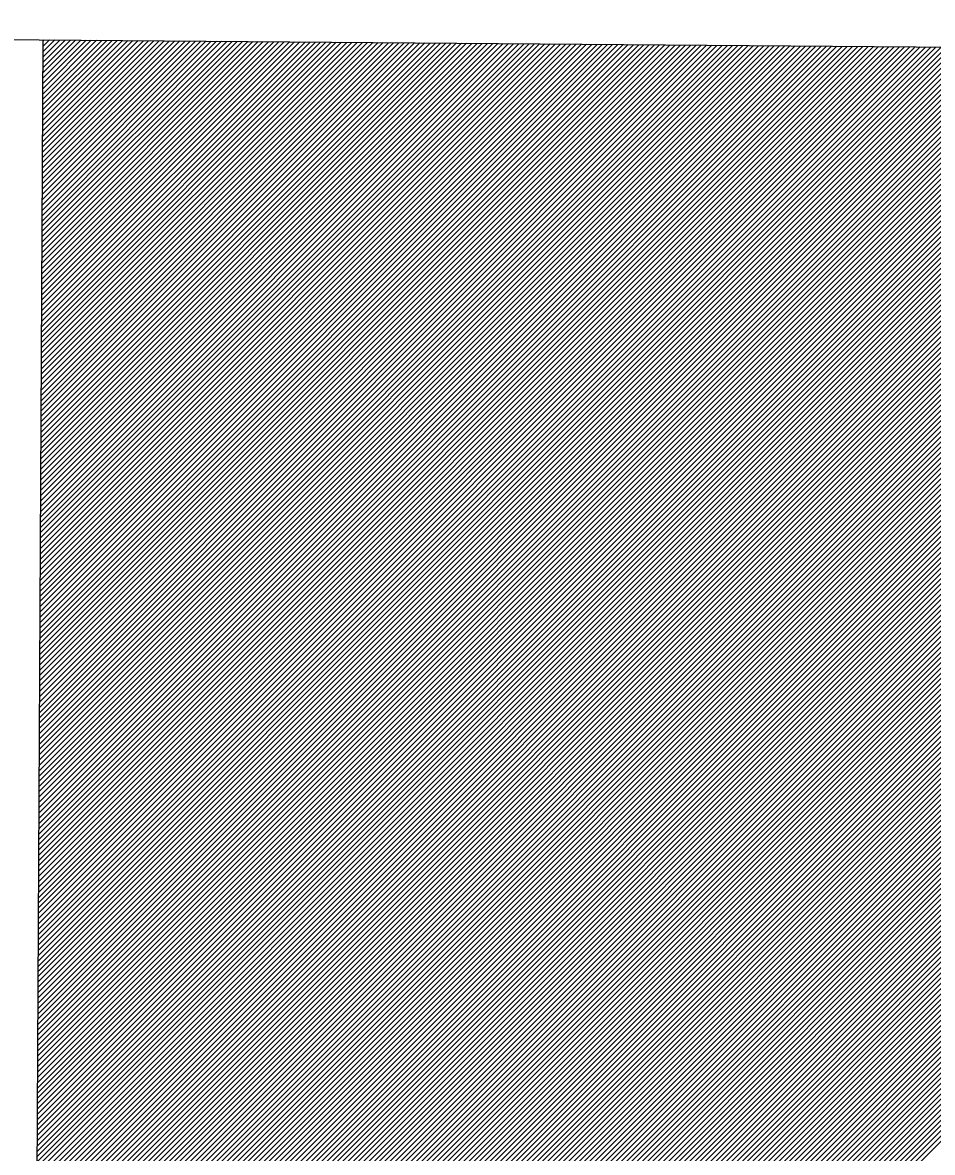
# Model space of a CAD drawing. Extents: x 1374139 to 1377472, y 1168351 to 1170484.
# Drawn here: x 1376925.34 to 1376930.24, y 1170105.96 to 1170112.04 of the extents above; entities that cross this region are included whole.
import ezdxf

# ---------------------------------------------------------------- set-up
doc = ezdxf.new("R2010")
doc.units = 0
doc.layers.add('15', color=7, linetype='Continuous')
doc.layers.add('Default', color=7, linetype='Continuous')

msp = doc.modelspace()

# ---------------------------------------------------------------- linework, layer by layer
at = {"layer": '15'}
for p, q in [((1376925.4458, 1170110.3192), (1376927.061, 1170111.9344)), ((1376925.4459, 1170110.3476), (1376927.033, 1170111.9347)), ((1376925.4461, 1170110.376), (1376927.0049, 1170111.9349)), ((1376925.4462, 1170110.4045), (1376926.9769, 1170111.9351)), ((1376925.4464, 1170110.4329), (1376926.9488, 1170111.9354)), ((1376925.4465, 1170110.4613), (1376926.9208, 1170111.9356)), ((1376925.4467, 1170110.4898), (1376926.8927, 1170111.9358)), ((1376925.4468, 1170110.5182), (1376926.8646, 1170111.936)), ((1376925.447, 1170110.5467), (1376926.8366, 1170111.9363)), ((1376925.4471, 1170110.5751), (1376926.8085, 1170111.9365)), ((1376925.4473, 1170110.6035), (1376926.7805, 1170111.9367)), ((1376925.4474, 1170110.632), (1376926.7524, 1170111.937)), ((1376925.4476, 1170110.6604), (1376926.7244, 1170111.9372)), ((1376925.4477, 1170110.6888), (1376926.6963, 1170111.9374)), ((1376925.4479, 1170110.7173), (1376926.6682, 1170111.9376)), ((1376925.448, 1170110.7457), (1376926.6402, 1170111.9379)), ((1376925.4482, 1170110.7741), (1376926.6121, 1170111.9381)), ((1376925.4483, 1170110.8026), (1376926.5841, 1170111.9383)), ((1376925.4485, 1170110.831), (1376926.556, 1170111.9385)), ((1376925.4486, 1170110.8595), (1376926.528, 1170111.9388)), ((1376925.4488, 1170110.8879), (1376926.4999, 1170111.939)), ((1376925.4489, 1170110.9163), (1376926.4719, 1170111.9392)), ((1376925.4491, 1170110.9448), (1376926.4438, 1170111.9395)), ((1376925.4493, 1170110.9732), (1376926.4157, 1170111.9397)), ((1376925.4494, 1170111.0016), (1376926.3877, 1170111.9399)), ((1376925.4496, 1170111.0301), (1376926.3596, 1170111.9401)), ((1376925.4497, 1170111.0585), (1376926.3316, 1170111.9404)), ((1376925.4499, 1170111.0869), (1376926.3035, 1170111.9406)), ((1376925.45, 1170111.1154), (1376926.2755, 1170111.9408)), ((1376925.4502, 1170111.1438), (1376926.2474, 1170111.941)), ((1376925.4503, 1170111.1723), (1376926.2193, 1170111.9413)), ((1376925.4505, 1170111.2007), (1376926.1913, 1170111.9415)), ((1376925.4506, 1170111.2291), (1376926.1632, 1170111.9417)), ((1376925.4508, 1170111.2576), (1376926.1352, 1170111.942)), ((1376925.4509, 1170111.286), (1376926.1071, 1170111.9422)), ((1376925.4511, 1170111.3144), (1376926.0791, 1170111.9424)), ((1376925.4512, 1170111.3429), (1376926.051, 1170111.9426)), ((1376925.4514, 1170111.3713), (1376926.0229, 1170111.9429)), ((1376925.4515, 1170111.3997), (1376925.9949, 1170111.9431)), ((1376925.4517, 1170111.4282), (1376925.9668, 1170111.9433)), ((1376925.4518, 1170111.4566), (1376925.9388, 1170111.9435)), ((1376925.452, 1170111.485), (1376925.9107, 1170111.9438)), ((1376925.4521, 1170111.5135), (1376925.8827, 1170111.944)), ((1376925.4523, 1170111.5419), (1376925.8546, 1170111.9442)), ((1376925.4524, 1170111.5704), (1376925.8265, 1170111.9445)), ((1376925.4526, 1170111.5988), (1376925.7985, 1170111.9447)), ((1376925.4527, 1170111.6272), (1376925.7704, 1170111.9449)), ((1376925.4529, 1170111.6557), (1376925.7424, 1170111.9451)), ((1376925.4531, 1170111.6841), (1376925.7143, 1170111.9454)), ((1376925.4532, 1170111.7125), (1376925.6863, 1170111.9456)), ((1376925.4534, 1170111.741), (1376925.6582, 1170111.9458)), ((1376925.4535, 1170111.7694), (1376925.6301, 1170111.9461)), ((1376925.4537, 1170111.7978), (1376925.6021, 1170111.9463)), ((1376925.4538, 1170111.8263), (1376925.574, 1170111.9465)), ((1376925.454, 1170111.8547), (1376925.546, 1170111.9467)), ((1376925.4541, 1170111.8832), (1376925.5179, 1170111.947)), ((1376925.4543, 1170111.9116), (1376925.4899, 1170111.9472)), ((1376925.4544, 1170111.94), (1376925.4618, 1170111.9474)), ((1376925.4052, 1170102.7267), (1376934.5522, 1170111.8737)), ((1376925.4053, 1170102.7551), (1376934.5242, 1170111.8739)), ((1376925.4055, 1170102.7835), (1376934.4961, 1170111.8742)), ((1376925.4056, 1170102.812), (1376934.468, 1170111.8744)), ((1376925.4058, 1170102.8404), (1376934.44, 1170111.8746)), ((1376925.4059, 1170102.8688), (1376934.4119, 1170111.8748)), ((1376925.4061, 1170102.8973), (1376934.3839, 1170111.8751)), ((1376925.4062, 1170102.9257), (1376934.3558, 1170111.8753)), ((1376925.4064, 1170102.9542), (1376934.3278, 1170111.8755)), ((1376925.4065, 1170102.9826), (1376934.2997, 1170111.8758)), ((1376925.4067, 1170103.011), (1376934.2716, 1170111.876)), ((1376925.4068, 1170103.0395), (1376934.2436, 1170111.8762)), ((1376925.407, 1170103.0679), (1376934.2155, 1170111.8764)), ((1376925.4071, 1170103.0963), (1376934.1875, 1170111.8767)), ((1376925.4073, 1170103.1248), (1376934.1594, 1170111.8769)), ((1376925.4074, 1170103.1532), (1376934.1314, 1170111.8771)), ((1376925.4076, 1170103.1816), (1376934.1033, 1170111.8774)), ((1376925.4077, 1170103.2101), (1376934.0752, 1170111.8776)), ((1376925.4079, 1170103.2385), (1376934.0472, 1170111.8778)), ((1376925.408, 1170103.267), (1376934.0191, 1170111.878)), ((1376925.4082, 1170103.2954), (1376933.9911, 1170111.8783)), ((1376925.4083, 1170103.3238), (1376933.963, 1170111.8785)), ((1376925.4085, 1170103.3523), (1376933.935, 1170111.8787)), ((1376925.4087, 1170103.3807), (1376933.9069, 1170111.8789)), ((1376925.4088, 1170103.4091), (1376933.8788, 1170111.8792)), ((1376925.409, 1170103.4376), (1376933.8508, 1170111.8794)), ((1376925.4091, 1170103.466), (1376933.8227, 1170111.8796)), ((1376925.4093, 1170103.4944), (1376933.7947, 1170111.8799)), ((1376925.4094, 1170103.5229), (1376933.7666, 1170111.8801)), ((1376925.4096, 1170103.5513), (1376933.7386, 1170111.8803)), ((1376925.4097, 1170103.5798), (1376933.7105, 1170111.8805)), ((1376925.4099, 1170103.6082), (1376933.6824, 1170111.8808)), ((1376925.41, 1170103.6366), (1376933.6544, 1170111.881)), ((1376925.4102, 1170103.6651), (1376933.6263, 1170111.8812)), ((1376925.4103, 1170103.6935), (1376933.5983, 1170111.8814)), ((1376925.4105, 1170103.7219), (1376933.5702, 1170111.8817)), ((1376925.4106, 1170103.7504), (1376933.5422, 1170111.8819)), ((1376925.4108, 1170103.7788), (1376933.5141, 1170111.8821)), ((1376925.4109, 1170103.8072), (1376933.486, 1170111.8824)), ((1376925.4111, 1170103.8357), (1376933.458, 1170111.8826)), ((1376925.4112, 1170103.8641), (1376933.4299, 1170111.8828)), ((1376925.4114, 1170103.8926), (1376933.4019, 1170111.883)), ((1376925.4115, 1170103.921), (1376933.3738, 1170111.8833)), ((1376925.4117, 1170103.9494), (1376933.3458, 1170111.8835)), ((1376925.4118, 1170103.9779), (1376933.3177, 1170111.8837)), ((1376925.412, 1170104.0063), (1376933.2897, 1170111.8839)), ((1376925.4122, 1170104.0347), (1376933.2616, 1170111.8842)), ((1376925.4123, 1170104.0632), (1376933.2335, 1170111.8844)), ((1376925.4125, 1170104.0916), (1376933.2055, 1170111.8846)), ((1376925.4126, 1170104.12), (1376933.1774, 1170111.8849)), ((1376925.4128, 1170104.1485), (1376933.1494, 1170111.8851)), ((1376925.4129, 1170104.1769), (1376933.1213, 1170111.8853)), ((1376925.4131, 1170104.2054), (1376933.0933, 1170111.8855)), ((1376925.4132, 1170104.2338), (1376933.0652, 1170111.8858)), ((1376925.4134, 1170104.2622), (1376933.0371, 1170111.886)), ((1376925.4135, 1170104.2907), (1376933.0091, 1170111.8862)), ((1376925.4137, 1170104.3191), (1376932.981, 1170111.8865)), ((1376925.4138, 1170104.3475), (1376932.953, 1170111.8867)), ((1376925.414, 1170104.376), (1376932.9249, 1170111.8869)), ((1376925.4141, 1170104.4044), (1376932.8969, 1170111.8871)), ((1376925.4143, 1170104.4328), (1376932.8688, 1170111.8874)), ((1376925.4144, 1170104.4613), (1376932.8407, 1170111.8876)), ((1376925.4146, 1170104.4897), (1376932.8127, 1170111.8878)), ((1376925.4147, 1170104.5182), (1376932.7846, 1170111.888)), ((1376925.4149, 1170104.5466), (1376932.7566, 1170111.8883)), ((1376925.415, 1170104.575), (1376932.7285, 1170111.8885)), ((1376925.4152, 1170104.6035), (1376932.7005, 1170111.8887)), ((1376925.4153, 1170104.6319), (1376932.6724, 1170111.889)), ((1376925.4155, 1170104.6603), (1376932.6443, 1170111.8892)), ((1376925.4156, 1170104.6888), (1376932.6163, 1170111.8894)), ((1376925.4158, 1170104.7172), (1376932.5882, 1170111.8896)), ((1376925.416, 1170104.7456), (1376932.5602, 1170111.8899)), ((1376925.4161, 1170104.7741), (1376932.5321, 1170111.8901)), ((1376925.4163, 1170104.8025), (1376932.5041, 1170111.8903)), ((1376925.4164, 1170104.831), (1376932.476, 1170111.8905)), ((1376925.4166, 1170104.8594), (1376932.4479, 1170111.8908)), ((1376925.4167, 1170104.8878), (1376932.4199, 1170111.891)), ((1376925.4169, 1170104.9163), (1376932.3918, 1170111.8912)), ((1376925.417, 1170104.9447), (1376932.3638, 1170111.8915)), ((1376925.4172, 1170104.9731), (1376932.3357, 1170111.8917)), ((1376925.4173, 1170105.0016), (1376932.3077, 1170111.8919)), ((1376925.4175, 1170105.03), (1376932.2796, 1170111.8921)), ((1376925.4176, 1170105.0584), (1376932.2516, 1170111.8924)), ((1376925.4178, 1170105.0869), (1376932.2235, 1170111.8926)), ((1376925.4179, 1170105.1153), (1376932.1954, 1170111.8928)), ((1376925.4181, 1170105.1437), (1376932.1674, 1170111.893)), ((1376925.4182, 1170105.1722), (1376932.1393, 1170111.8933)), ((1376925.4184, 1170105.2006), (1376932.1113, 1170111.8935)), ((1376925.4185, 1170105.2291), (1376932.0832, 1170111.8937)), ((1376925.4187, 1170105.2575), (1376932.0552, 1170111.894)), ((1376925.4188, 1170105.2859), (1376932.0271, 1170111.8942)), ((1376925.419, 1170105.3144), (1376931.999, 1170111.8944)), ((1376925.4191, 1170105.3428), (1376931.971, 1170111.8946)), ((1376925.4193, 1170105.3712), (1376931.9429, 1170111.8949)), ((1376925.4194, 1170105.3997), (1376931.9149, 1170111.8951)), ((1376925.4196, 1170105.4281), (1376931.8868, 1170111.8953)), ((1376925.4198, 1170105.4565), (1376931.8588, 1170111.8956)), ((1376925.4199, 1170105.485), (1376931.8307, 1170111.8958)), ((1376925.4201, 1170105.5134), (1376931.8026, 1170111.896)), ((1376925.4202, 1170105.5419), (1376931.7746, 1170111.8962)), ((1376925.4204, 1170105.5703), (1376931.7465, 1170111.8965)), ((1376925.4205, 1170105.5987), (1376931.7185, 1170111.8967)), ((1376925.4207, 1170105.6272), (1376931.6904, 1170111.8969)), ((1376925.4208, 1170105.6556), (1376931.6624, 1170111.8971)), ((1376925.421, 1170105.684), (1376931.6343, 1170111.8974)), ((1376925.4211, 1170105.7125), (1376931.6062, 1170111.8976)), ((1376925.4213, 1170105.7409), (1376931.5782, 1170111.8978)), ((1376925.4214, 1170105.7693), (1376931.5501, 1170111.8981)), ((1376925.4216, 1170105.7978), (1376931.5221, 1170111.8983)), ((1376925.4217, 1170105.8262), (1376931.494, 1170111.8985)), ((1376925.4219, 1170105.8547), (1376931.466, 1170111.8987)), ((1376925.422, 1170105.8831), (1376931.4379, 1170111.899)), ((1376925.4222, 1170105.9115), (1376931.4098, 1170111.8992)), ((1376925.4223, 1170105.94), (1376931.3818, 1170111.8994)), ((1376925.4225, 1170105.9684), (1376931.3537, 1170111.8996)), ((1376925.4226, 1170105.9968), (1376931.3257, 1170111.8999)), ((1376925.4228, 1170106.0253), (1376931.2976, 1170111.9001)), ((1376925.4229, 1170106.0537), (1376931.2696, 1170111.9003)), ((1376925.4231, 1170106.0821), (1376931.2415, 1170111.9006)), ((1376925.4233, 1170106.1106), (1376931.2134, 1170111.9008)), ((1376925.4234, 1170106.139), (1376931.1854, 1170111.901)), ((1376925.4236, 1170106.1675), (1376931.1573, 1170111.9012)), ((1376925.4237, 1170106.1959), (1376931.1293, 1170111.9015)), ((1376925.4239, 1170106.2243), (1376931.1012, 1170111.9017)), ((1376925.424, 1170106.2528), (1376931.0732, 1170111.9019)), ((1376925.4242, 1170106.2812), (1376931.0451, 1170111.9021)), ((1376925.4243, 1170106.3096), (1376931.0171, 1170111.9024)), ((1376925.4245, 1170106.3381), (1376930.989, 1170111.9026)), ((1376925.4246, 1170106.3665), (1376930.9609, 1170111.9028)), ((1376925.4248, 1170106.3949), (1376930.9329, 1170111.9031)), ((1376925.4249, 1170106.4234), (1376930.9048, 1170111.9033)), ((1376925.4251, 1170106.4518), (1376930.8768, 1170111.9035)), ((1376925.4252, 1170106.4803), (1376930.8487, 1170111.9037)), ((1376925.4254, 1170106.5087), (1376930.8207, 1170111.904)), ((1376925.4255, 1170106.5371), (1376930.7926, 1170111.9042)), ((1376925.4257, 1170106.5656), (1376930.7645, 1170111.9044)), ((1376925.4258, 1170106.594), (1376930.7365, 1170111.9046)), ((1376925.426, 1170106.6224), (1376930.7084, 1170111.9049)), ((1376925.4261, 1170106.6509), (1376930.6804, 1170111.9051)), ((1376925.4263, 1170106.6793), (1376930.6523, 1170111.9053)), ((1376925.4264, 1170106.7077), (1376930.6243, 1170111.9056)), ((1376925.4266, 1170106.7362), (1376930.5962, 1170111.9058)), ((1376925.4267, 1170106.7646), (1376930.5681, 1170111.906)), ((1376925.4269, 1170106.7931), (1376930.5401, 1170111.9062)), ((1376925.4271, 1170106.8215), (1376930.512, 1170111.9065)), ((1376925.4272, 1170106.8499), (1376930.484, 1170111.9067)), ((1376925.4274, 1170106.8784), (1376930.4559, 1170111.9069)), ((1376925.4275, 1170106.9068), (1376930.4279, 1170111.9072)), ((1376925.4277, 1170106.9352), (1376930.3998, 1170111.9074)), ((1376925.4278, 1170106.9637), (1376930.3717, 1170111.9076)), ((1376925.428, 1170106.9921), (1376930.3437, 1170111.9078)), ((1376925.4281, 1170107.0205), (1376930.3156, 1170111.9081)), ((1376925.4283, 1170107.049), (1376930.2876, 1170111.9083)), ((1376925.4284, 1170107.0774), (1376930.2595, 1170111.9085)), ((1376925.4286, 1170107.1059), (1376930.2315, 1170111.9087)), ((1376925.4287, 1170107.1343), (1376930.2034, 1170111.909)), ((1376925.4289, 1170107.1627), (1376930.1753, 1170111.9092)), ((1376925.429, 1170107.1912), (1376930.1473, 1170111.9094)), ((1376925.4292, 1170107.2196), (1376930.1192, 1170111.9097)), ((1376925.4293, 1170107.248), (1376930.0912, 1170111.9099)), ((1376925.4295, 1170107.2765), (1376930.0631, 1170111.9101)), ((1376925.4296, 1170107.3049), (1376930.0351, 1170111.9103)), ((1376925.4298, 1170107.3333), (1376930.007, 1170111.9106)), ((1376925.4299, 1170107.3618), (1376929.979, 1170111.9108)), ((1376925.4301, 1170107.3902), (1376929.9509, 1170111.911)), ((1376925.4302, 1170107.4187), (1376929.9228, 1170111.9112)), ((1376925.4304, 1170107.4471), (1376929.8948, 1170111.9115)), ((1376925.4305, 1170107.4755), (1376929.8667, 1170111.9117)), ((1376925.4307, 1170107.504), (1376929.8387, 1170111.9119)), ((1376925.4309, 1170107.5324), (1376929.8106, 1170111.9122)), ((1376925.431, 1170107.5608), (1376929.7826, 1170111.9124)), ((1376925.4312, 1170107.5893), (1376929.7545, 1170111.9126)), ((1376925.4313, 1170107.6177), (1376929.7264, 1170111.9128)), ((1376925.4315, 1170107.6461), (1376929.6984, 1170111.9131)), ((1376925.4316, 1170107.6746), (1376929.6703, 1170111.9133)), ((1376925.4318, 1170107.703), (1376929.6423, 1170111.9135)), ((1376925.4319, 1170107.7315), (1376929.6142, 1170111.9137)), ((1376925.4321, 1170107.7599), (1376929.5862, 1170111.914)), ((1376925.4322, 1170107.7883), (1376929.5581, 1170111.9142)), ((1376925.4324, 1170107.8168), (1376929.53, 1170111.9144)), ((1376925.4325, 1170107.8452), (1376929.502, 1170111.9147)), ((1376925.4327, 1170107.8736), (1376929.4739, 1170111.9149)), ((1376925.4328, 1170107.9021), (1376929.4459, 1170111.9151)), ((1376925.433, 1170107.9305), (1376929.4178, 1170111.9153)), ((1376925.4331, 1170107.9589), (1376929.3898, 1170111.9156)), ((1376925.4333, 1170107.9874), (1376929.3617, 1170111.9158)), ((1376925.4334, 1170108.0158), (1376929.3336, 1170111.916)), ((1376925.4336, 1170108.0443), (1376929.3056, 1170111.9163)), ((1376925.4337, 1170108.0727), (1376929.2775, 1170111.9165)), ((1376925.4339, 1170108.1011), (1376929.2495, 1170111.9167)), ((1376925.434, 1170108.1296), (1376929.2214, 1170111.9169)), ((1376925.4342, 1170108.158), (1376929.1934, 1170111.9172)), ((1376925.4344, 1170108.1864), (1376929.1653, 1170111.9174)), ((1376925.4345, 1170108.2149), (1376929.1372, 1170111.9176)), ((1376925.4347, 1170108.2433), (1376929.1092, 1170111.9178)), ((1376925.4348, 1170108.2717), (1376929.0811, 1170111.9181)), ((1376925.435, 1170108.3002), (1376929.0531, 1170111.9183)), ((1376925.4351, 1170108.3286), (1376929.025, 1170111.9185)), ((1376925.4353, 1170108.3571), (1376928.997, 1170111.9188)), ((1376925.4354, 1170108.3855), (1376928.9689, 1170111.919)), ((1376925.4356, 1170108.4139), (1376928.9408, 1170111.9192)), ((1376925.4357, 1170108.4424), (1376928.9128, 1170111.9194)), ((1376925.4359, 1170108.4708), (1376928.8847, 1170111.9197)), ((1376925.436, 1170108.4992), (1376928.8567, 1170111.9199)), ((1376925.4362, 1170108.5277), (1376928.8286, 1170111.9201)), ((1376925.4363, 1170108.5561), (1376928.8006, 1170111.9203)), ((1376925.4365, 1170108.5845), (1376928.7725, 1170111.9206)), ((1376925.4366, 1170108.613), (1376928.7445, 1170111.9208)), ((1376925.4368, 1170108.6414), (1376928.7164, 1170111.921)), ((1376925.4369, 1170108.6699), (1376928.6883, 1170111.9213)), ((1376925.4371, 1170108.6983), (1376928.6603, 1170111.9215)), ((1376925.4372, 1170108.7267), (1376928.6322, 1170111.9217)), ((1376925.4374, 1170108.7552), (1376928.6042, 1170111.9219)), ((1376925.4375, 1170108.7836), (1376928.5761, 1170111.9222)), ((1376925.4377, 1170108.812), (1376928.5481, 1170111.9224)), ((1376925.4378, 1170108.8405), (1376928.52, 1170111.9226)), ((1376925.438, 1170108.8689), (1376928.4919, 1170111.9228)), ((1376925.4382, 1170108.8973), (1376928.4639, 1170111.9231)), ((1376925.4383, 1170108.9258), (1376928.4358, 1170111.9233)), ((1376925.4385, 1170108.9542), (1376928.4078, 1170111.9235)), ((1376925.4386, 1170108.9827), (1376928.3797, 1170111.9238)), ((1376925.4388, 1170109.0111), (1376928.3517, 1170111.924)), ((1376925.4389, 1170109.0395), (1376928.3236, 1170111.9242)), ((1376925.4391, 1170109.068), (1376928.2955, 1170111.9244)), ((1376925.4392, 1170109.0964), (1376928.2675, 1170111.9247)), ((1376925.4394, 1170109.1248), (1376928.2394, 1170111.9249)), ((1376925.4395, 1170109.1533), (1376928.2114, 1170111.9251)), ((1376925.4397, 1170109.1817), (1376928.1833, 1170111.9254)), ((1376925.4398, 1170109.2101), (1376928.1553, 1170111.9256)), ((1376925.44, 1170109.2386), (1376928.1272, 1170111.9258)), ((1376925.4401, 1170109.267), (1376928.0991, 1170111.926)), ((1376925.4403, 1170109.2955), (1376928.0711, 1170111.9263)), ((1376925.4404, 1170109.3239), (1376928.043, 1170111.9265)), ((1376925.4406, 1170109.3523), (1376928.015, 1170111.9267)), ((1376925.4407, 1170109.3808), (1376927.9869, 1170111.9269)), ((1376925.4409, 1170109.4092), (1376927.9589, 1170111.9272)), ((1376925.441, 1170109.4376), (1376927.9308, 1170111.9274)), ((1376925.4412, 1170109.4661), (1376927.9027, 1170111.9276)), ((1376925.4413, 1170109.4945), (1376927.8747, 1170111.9279)), ((1376925.4415, 1170109.5229), (1376927.8466, 1170111.9281)), ((1376925.4416, 1170109.5514), (1376927.8186, 1170111.9283)), ((1376925.4418, 1170109.5798), (1376927.7905, 1170111.9285)), ((1376925.442, 1170109.6083), (1376927.7625, 1170111.9288)), ((1376925.4421, 1170109.6367), (1376927.7344, 1170111.929)), ((1376925.4423, 1170109.6651), (1376927.7064, 1170111.9292)), ((1376925.4424, 1170109.6936), (1376927.6783, 1170111.9294)), ((1376925.4426, 1170109.722), (1376927.6502, 1170111.9297)), ((1376925.4427, 1170109.7504), (1376927.6222, 1170111.9299)), ((1376925.4429, 1170109.7789), (1376927.5941, 1170111.9301)), ((1376925.443, 1170109.8073), (1376927.5661, 1170111.9304)), ((1376925.4432, 1170109.8357), (1376927.538, 1170111.9306)), ((1376925.4433, 1170109.8642), (1376927.51, 1170111.9308)), ((1376925.4435, 1170109.8926), (1376927.4819, 1170111.931)), ((1376925.4436, 1170109.9211), (1376927.4538, 1170111.9313)), ((1376925.4438, 1170109.9495), (1376927.4258, 1170111.9315)), ((1376925.4439, 1170109.9779), (1376927.3977, 1170111.9317)), ((1376925.4441, 1170110.0064), (1376927.3697, 1170111.9319)), ((1376925.4442, 1170110.0348), (1376927.3416, 1170111.9322)), ((1376925.4444, 1170110.0632), (1376927.3136, 1170111.9324)), ((1376925.4445, 1170110.0917), (1376927.2855, 1170111.9326)), ((1376925.4447, 1170110.1201), (1376927.2574, 1170111.9329)), ((1376925.4448, 1170110.1485), (1376927.2294, 1170111.9331)), ((1376925.445, 1170110.177), (1376927.2013, 1170111.9333)), ((1376925.4451, 1170110.2054), (1376927.1733, 1170111.9335)), ((1376925.4453, 1170110.2339), (1376927.1452, 1170111.9338)), ((1376925.4455, 1170110.2623), (1376927.1172, 1170111.934)), ((1376925.4456, 1170110.2907), (1376927.0891, 1170111.9342)), ((1376925.3966, 1170101.1342), (1376936.1234, 1170111.861)), ((1376925.3968, 1170101.1627), (1376936.0953, 1170111.8612)), ((1376925.3969, 1170101.1911), (1376936.0673, 1170111.8614)), ((1376925.3971, 1170101.2195), (1376936.0392, 1170111.8617)), ((1376925.3973, 1170101.248), (1376936.0112, 1170111.8619)), ((1376925.3974, 1170101.2764), (1376935.9831, 1170111.8621)), ((1376925.3976, 1170101.3048), (1376935.955, 1170111.8623)), ((1376925.3977, 1170101.3333), (1376935.927, 1170111.8626)), ((1376925.3979, 1170101.3617), (1376935.8989, 1170111.8628)), ((1376925.398, 1170101.3902), (1376935.8709, 1170111.863)), ((1376925.3982, 1170101.4186), (1376935.8428, 1170111.8632)), ((1376925.3983, 1170101.447), (1376935.8148, 1170111.8635)), ((1376925.3985, 1170101.4755), (1376935.7867, 1170111.8637)), ((1376925.3986, 1170101.5039), (1376935.7586, 1170111.8639)), ((1376925.3988, 1170101.5323), (1376935.7306, 1170111.8642)), ((1376925.3989, 1170101.5608), (1376935.7025, 1170111.8644)), ((1376925.3991, 1170101.5892), (1376935.6745, 1170111.8646)), ((1376925.3992, 1170101.6176), (1376935.6464, 1170111.8648)), ((1376925.3994, 1170101.6461), (1376935.6184, 1170111.8651)), ((1376925.3995, 1170101.6745), (1376935.5903, 1170111.8653)), ((1376925.3997, 1170101.703), (1376935.5623, 1170111.8655)), ((1376925.3998, 1170101.7314), (1376935.5342, 1170111.8658)), ((1376925.4, 1170101.7598), (1376935.5061, 1170111.866)), ((1376925.4001, 1170101.7883), (1376935.4781, 1170111.8662)), ((1376925.4003, 1170101.8167), (1376935.45, 1170111.8664)), ((1376925.4004, 1170101.8451), (1376935.422, 1170111.8667)), ((1376925.4006, 1170101.8736), (1376935.3939, 1170111.8669)), ((1376925.4007, 1170101.902), (1376935.3659, 1170111.8671)), ((1376925.4009, 1170101.9304), (1376935.3378, 1170111.8673)), ((1376925.4011, 1170101.9589), (1376935.3097, 1170111.8676)), ((1376925.4012, 1170101.9873), (1376935.2817, 1170111.8678)), ((1376925.4014, 1170102.0158), (1376935.2536, 1170111.868)), ((1376925.4015, 1170102.0442), (1376935.2256, 1170111.8683)), ((1376925.4017, 1170102.0726), (1376935.1975, 1170111.8685)), ((1376925.4018, 1170102.1011), (1376935.1695, 1170111.8687)), ((1376925.402, 1170102.1295), (1376935.1414, 1170111.8689)), ((1376925.4021, 1170102.1579), (1376935.1133, 1170111.8692)), ((1376925.4023, 1170102.1864), (1376935.0853, 1170111.8694)), ((1376925.4024, 1170102.2148), (1376935.0572, 1170111.8696)), ((1376925.4026, 1170102.2432), (1376935.0292, 1170111.8698)), ((1376925.4027, 1170102.2717), (1376935.0011, 1170111.8701)), ((1376925.4029, 1170102.3001), (1376934.9731, 1170111.8703)), ((1376925.403, 1170102.3286), (1376934.945, 1170111.8705)), ((1376925.4032, 1170102.357), (1376934.9169, 1170111.8708)), ((1376925.4033, 1170102.3854), (1376934.8889, 1170111.871)), ((1376925.4035, 1170102.4139), (1376934.8608, 1170111.8712)), ((1376925.4036, 1170102.4423), (1376934.8328, 1170111.8714)), ((1376925.4038, 1170102.4707), (1376934.8047, 1170111.8717)), ((1376925.4039, 1170102.4992), (1376934.7767, 1170111.8719)), ((1376925.4041, 1170102.5276), (1376934.7486, 1170111.8721)), ((1376925.4042, 1170102.556), (1376934.7205, 1170111.8723)), ((1376925.4044, 1170102.5845), (1376934.6925, 1170111.8726)), ((1376925.4045, 1170102.6129), (1376934.6644, 1170111.8728)), ((1376925.4047, 1170102.6414), (1376934.6364, 1170111.873)), ((1376925.4049, 1170102.6698), (1376934.6083, 1170111.8733)), ((1376925.405, 1170102.6982), (1376934.5803, 1170111.8735))]:
    msp.add_line(p, q, dxfattribs=at)
at = {"layer": 'Default'}
for points in [[(1376876.7654, 1170112.3422), (1376992.6625, 1170111.4026), (1376993.1846, 1170122.3655), (1377020.1229, 1170122.0523)], [(1376925.4545, 1170111.9475), (1376925.3451, 1170091.4938), (1376918.1407, 1170091.3894), (1376917.5142, 1170070.612), (1376908.326, 1170070.2988), (1376907.1887, 1170046.8722)]]:
    msp.add_lwpolyline(points, dxfattribs=at)

doc.saveas('drawing.dxf')
